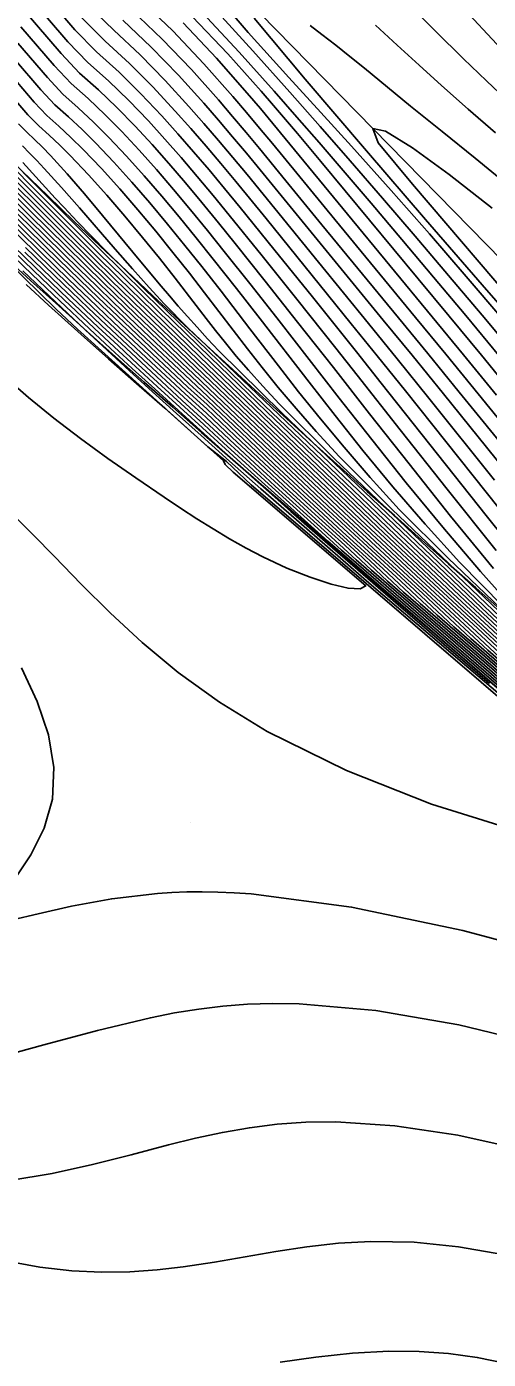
# Model space of a CAD drawing. Extents: x 2356077 to 2359823, y 225951 to 227822.
# Drawn here: x 2357871.9 to 2357904.6, y 226154.6 to 226249.1 of the extents above; entities that cross this region are included whole.
import ezdxf

# ---------------------------------------------------------------- set-up
doc = ezdxf.new("R2010")
doc.units = 0
for name, color, linetype in [('DTM Contours Major', 7, 'Continuous'), ('DTM Contours Minor', 7, 'Continuous'), ('Exist DTM Breakline', 7, 'Continuous'), ('Exist DTM Breakline Underwater', 7, 'Continuous'), ('Exist DTM Drainline', 7, 'Continuous'), ('PH Exist DTM Point', 7, 'Continuous')]:
    doc.layers.add(name, color=color, linetype=linetype)

msp = doc.modelspace()

# ---------------------------------------------------------------- linework, layer by layer
at = {"layer": 'DTM Contours Major'}
for points in [[(2357876.319, 226250.615), (2357878.102, 226248.877), (2357879.97, 226247.146), (2357881.75, 226245.326), (2357883.43, 226243.487), (2357884.496, 226242.274), (2357885.527, 226241.071), (2357886.538, 226239.866), (2357887.545, 226238.649), (2357892.617, 226232.434), (2357896.148, 226228.091), (2357898.179, 226225.579), (2357900.427, 226222.79), (2357905.079, 226216.986)], [(2357871.532, 226249.129), (2357873.883, 226246.38), (2357875.075, 226245.096), (2357876.293, 226244.033), (2357877.493, 226242.894), (2357878.677, 226241.692), (2357879.908, 226240.373), (2357881.128, 226239.006), (2357882.338, 226237.599), (2357883.542, 226236.157), (2357884.74, 226234.689), (2357885.935, 226233.202), (2357887.839, 226230.804), (2357889.82, 226228.283), (2357891.954, 226225.543), (2357894.083, 226222.802), (2357896.382, 226219.864), (2357898.83, 226216.793), (2357901.406, 226213.651), (2357904.086, 226210.5), (2357906.851, 226207.403)], [(2357883.667, 226249.855), (2357886.196, 226247.209), (2357888.545, 226244.574), (2357889.426, 226243.554), (2357890.28, 226242.553), (2357891.116, 226241.562), (2357892.763, 226239.587), (2357899.678, 226231.253), (2357901.869, 226228.602), (2357904.147, 226225.835), (2357906.519, 226222.941)], [(2357871.366, 226242.241), (2357871.936, 226241.663), (2357872.494, 226241.135), (2357873.051, 226240.584), (2357873.611, 226240.005), (2357874.803, 226238.702), (2357876.036, 226237.277), (2357877.314, 226235.75), (2357880.021, 226232.464), (2357881.46, 226230.744), (2357882.058, 226230.042), (2357882.676, 226229.327), (2357883.325, 226228.589), (2357884.014, 226227.821), (2357884.754, 226227.012), (2357885.555, 226226.154), (2357890.038, 226221.718), (2357910.684, 226201.993)], [(2357904.907, 226236.259), (2357901.871, 226238.651), (2357899.256, 226240.55), (2357897.354, 226241.72), (2357896.456, 226241.923), (2357896.824, 226240.903), (2357899.262, 226237.962), (2357907.465, 226228.372)], [(2357870.737, 226239.003), (2357873.736, 226235.995), (2357875.271, 226234.467), (2357876.839, 226232.914), (2357878.448, 226231.33), (2357880.879, 226228.955), (2357884.21, 226225.729), (2357888.613, 226221.485), (2357896.797, 226213.67), (2357901.277, 226209.449), (2357910.519, 226200.862)], [(2357869.151, 226238.717), (2357872.16, 226235.733), (2357874.611, 226233.317), (2357877.119, 226230.868), (2357879.398, 226228.668), (2357882.576, 226225.634), (2357883.73, 226224.535), (2357884.874, 226223.462), (2357890.595, 226217.999), (2357893.819, 226214.954), (2357897.277, 226211.72), (2357900.945, 226208.337), (2357904.598, 226204.924), (2357909.393, 226200.749)], [(2357869.738, 226236.27), (2357872.936, 226233.145), (2357874.907, 226231.234), (2357876.903, 226229.32), (2357878.096, 226228.187), (2357880.582, 226225.847), (2357883.253, 226223.345), (2357884.692, 226222.034), (2357886.685, 226220.137), (2357888.789, 226218.152), (2357891.086, 226216.014), (2357893.573, 226213.721), (2357896.275, 226211.259), (2357898.628, 226209.038), (2357904.346, 226204.087), (2357909.865, 226199.284)], [(2357905.625, 226201.971), (2357899.307, 226207.427), (2357893.275, 226212.652), (2357891.608, 226214.145), (2357890.167, 226215.452), (2357888.579, 226216.878), (2357887.104, 226218.211), (2357884.392, 226220.679), (2357881.168, 226223.63), (2357879.635, 226225.04), (2357878.15, 226226.415), (2357876.707, 226227.759), (2357874.582, 226229.76), (2357872.434, 226231.811), (2357869.441, 226234.7)], [(2357870.749, 226167.321), (2357873.733, 226167.811), (2357876.587, 226168.442), (2357879.329, 226169.143), (2357881.977, 226169.838), (2357883.894, 226170.308), (2357885.799, 226170.721), (2357887.718, 226171.059), (2357889.68, 226171.309), (2357891.714, 226171.454), (2357893.847, 226171.479), (2357898.022, 226171.193), (2357902.468, 226170.522), (2357907.035, 226169.525)]]:
    msp.add_lwpolyline(points, dxfattribs=at)
at = {"layer": 'DTM Contours Minor'}
for points in [[(2357880.019, 226257.62), (2357887.622, 226248.735), (2357890.509, 226245.54), (2357892.775, 226243.062), (2357894.948, 226240.667), (2357897.762, 226237.521), (2357900.47, 226234.443), (2357903.081, 226231.428), (2357905.605, 226228.472)], [(2357877.763, 226253.176), (2357882.294, 226248.845), (2357884.496, 226246.508), (2357886.541, 226244.185), (2357887.506, 226243.053), (2357888.437, 226241.943), (2357889.345, 226240.847), (2357893.756, 226235.463), (2357899.472, 226228.523), (2357901.625, 226225.903), (2357903.925, 226223.091), (2357907.541, 226218.647)], [(2357905.921, 226247.174), (2357904.584, 226248.596), (2357899.749, 226253.84)], [(2357871.98, 226251.436), (2357874.86, 226248.071), (2357876.271, 226246.606), (2357877.742, 226245.295), (2357879.17, 226243.899), (2357880.556, 226242.449), (2357881.73, 226241.161), (2357882.88, 226239.853), (2357884.016, 226238.521), (2357885.147, 226237.161), (2357886.285, 226235.772), (2357888.606, 226232.898), (2357891.08, 226229.811), (2357893.836, 226226.341), (2357895.358, 226224.414), (2357898.403, 226220.543), (2357901.718, 226216.342), (2357905.188, 226211.995)], [(2357871.756, 226250.282), (2357874.371, 226247.227), (2357875.669, 226245.851), (2357877.012, 226244.667), (2357878.326, 226243.403), (2357879.612, 226242.078), (2357880.816, 226240.773), (2357882.002, 226239.435), (2357883.177, 226238.063), (2357884.346, 226236.661), (2357885.516, 226235.23), (2357886.694, 226233.77), (2357888.841, 226231.085), (2357891.131, 226228.193), (2357893.661, 226224.971), (2357896.233, 226221.68), (2357899.022, 226218.13), (2357901.967, 226214.436), (2357905.005, 226210.714)], [(2357873.796, 226250.73), (2357875.349, 226248.916), (2357876.879, 226247.362), (2357878.479, 226245.917), (2357880.023, 226244.385), (2357881.507, 226242.808), (2357882.648, 226241.54), (2357883.76, 226240.264), (2357884.856, 226238.973), (2357885.947, 226237.659), (2357887.048, 226236.315), (2357889.439, 226233.366), (2357892.176, 226229.972), (2357895.301, 226226.067), (2357897.056, 226223.86), (2357904.491, 226214.481), (2357908.515, 226209.447)], [(2357879.366, 226250.329), (2357881.543, 226248.261), (2357883.601, 226246.098), (2357885.521, 226243.938), (2357886.524, 226242.77), (2357887.491, 226241.623), (2357888.434, 226240.488), (2357890.302, 226238.21), (2357892.855, 226235.092), (2357898.276, 226228.497), (2357900.347, 226225.969), (2357902.582, 226223.23), (2357906.49, 226218.415)], [(2357884.381, 226250.11), (2357886.983, 226247.324), (2357889.463, 226244.565), (2357891.083, 226242.722), (2357892.652, 226240.912), (2357894.212, 226239.095), (2357896.332, 226236.611), (2357898.51, 226234.041), (2357900.745, 226231.385), (2357903.037, 226228.645), (2357905.382, 226225.82)], [(2357885.272, 226250.385), (2357887.965, 226247.42), (2357890.573, 226244.503), (2357892.738, 226242.051), (2357894.86, 226239.62), (2357897.14, 226236.984), (2357899.464, 226234.275), (2357901.822, 226231.501), (2357904.206, 226228.673), (2357906.606, 226225.802)], [(2357907.738, 226242.223), (2357904.509, 226245.291), (2357902.892, 226246.852), (2357900.908, 226248.821), (2357898.938, 226250.8)], [(2357875.835, 226249.764), (2357877.489, 226248.12), (2357879.221, 226246.535), (2357880.882, 226244.862), (2357882.464, 226243.155), (2357883.569, 226241.913), (2357884.641, 226240.672), (2357885.695, 226239.423), (2357886.745, 226238.156), (2357888.89, 226235.528), (2357893.255, 226230.152), (2357894.933, 226228.074), (2357896.761, 226225.801), (2357898.763, 226223.302), (2357907.353, 226212.528)], [(2357878.743, 226249.595), (2357880.764, 226247.695), (2357882.683, 226245.704), (2357884.482, 226243.704), (2357885.52, 226242.508), (2357886.521, 226241.33), (2357887.5, 226240.158), (2357888.471, 226238.981), (2357893.584, 226232.739), (2357897.196, 226228.334), (2357899.236, 226225.836), (2357901.463, 226223.099), (2357905.797, 226217.743)], [(2357883.021, 226249.418), (2357885.38, 226246.906), (2357887.565, 226244.412), (2357888.488, 226243.326), (2357889.38, 226242.26), (2357890.252, 226241.209), (2357894.657, 226235.839), (2357900.665, 226228.557), (2357902.884, 226225.859), (2357905.228, 226223)], [(2357888.052, 226249.75), (2357891.656, 226245.406), (2357896.015, 226240.337), (2357900.19, 226235.457), (2357904.505, 226230.469), (2357909.108, 226225.239)], [(2357906.078, 226237.872), (2357903.698, 226239.814), (2357901.36, 226241.697), (2357899.133, 226243.497), (2357895.858, 226246.188), (2357894.834, 226247.021), (2357893.833, 226247.823), (2357892.845, 226248.592), (2357892.008, 226249.223)], [(2357905.145, 226241.615), (2357903.217, 226243.295), (2357901.332, 226244.961), (2357899.744, 226246.4), (2357898.189, 226247.827), (2357896.64, 226249.234)], [(2357871.307, 226247.975), (2357873.401, 226245.528), (2357874.492, 226244.342), (2357875.587, 226243.391), (2357876.672, 226242.371), (2357877.753, 226241.288), (2357879.008, 226239.958), (2357880.258, 226238.565), (2357881.502, 226237.124), (2357882.734, 226235.648), (2357883.953, 226234.152), (2357885.154, 226232.649), (2357886.802, 226230.56), (2357888.471, 226228.416), (2357891.939, 226223.926), (2357893.782, 226221.566), (2357895.76, 226219.086), (2357897.883, 226216.51), (2357900.158, 226213.858), (2357902.592, 226211.153), (2357905.702, 226208.028)], [(2357871.081, 226246.823), (2357872.928, 226244.665), (2357873.92, 226243.588), (2357874.895, 226242.741), (2357875.867, 226241.833), (2357876.841, 226240.866), (2357878.115, 226239.525), (2357879.393, 226238.109), (2357880.663, 226236.638), (2357881.918, 226235.135), (2357883.146, 226233.623), (2357884.338, 226232.124), (2357885.711, 226230.369), (2357887.754, 226227.718), (2357889.783, 226225.076), (2357891.203, 226223.254), (2357892.742, 226221.334), (2357894.425, 226219.307), (2357896.28, 226217.165), (2357898.333, 226214.903), (2357901.79, 226211.447), (2357916.526, 226197.369)], [(2357870.855, 226245.67), (2357872.469, 226243.785), (2357873.359, 226242.837), (2357874.216, 226242.084), (2357875.073, 226241.282), (2357875.938, 226240.427), (2357877.226, 226239.077), (2357878.523, 226237.64), (2357879.812, 226236.148), (2357881.075, 226234.632), (2357882.297, 226233.123), (2357883.458, 226231.654), (2357884.537, 226230.264), (2357887.59, 226226.28), (2357888.626, 226224.957), (2357889.758, 226223.556), (2357891.021, 226222.054), (2357892.448, 226220.428), (2357894.073, 226218.653), (2357897.812, 226214.928), (2357914.452, 226199.031)], [(2357870.629, 226244.519), (2357872.028, 226242.884), (2357872.8, 226242.099), (2357873.536, 226241.436), (2357874.275, 226240.736), (2357875.021, 226239.994), (2357876.31, 226238.638), (2357877.611, 226237.19), (2357878.899, 226235.693), (2357880.151, 226234.186), (2357881.341, 226232.712), (2357882.445, 226231.31), (2357883.94, 226229.372), (2357884.655, 226228.443), (2357885.317, 226227.594), (2357886.017, 226226.716), (2357886.787, 226225.783), (2357887.656, 226224.771), (2357888.655, 226223.653), (2357889.814, 226222.403), (2357893.715, 226218.523), (2357912.158, 226200.904)], [(2357869.289, 226240.844), (2357872.15, 226237.952), (2357873.761, 226236.334), (2357875.392, 226234.707), (2357877.055, 226233.055), (2357878.766, 226231.368), (2357881.25, 226228.936), (2357884.301, 226225.974), (2357888.81, 226221.618), (2357897.437, 226213.373), (2357902.123, 226208.952), (2357906.889, 226204.515)], [(2357871.627, 226240.692), (2357872.137, 226240.174), (2357872.649, 226239.64), (2357873.167, 226239.089), (2357874.407, 226237.726), (2357875.674, 226236.29), (2357878.211, 226233.362), (2357879.439, 226231.955), (2357880.612, 226230.642), (2357881.147, 226230.06), (2357881.679, 226229.494), (2357882.221, 226228.929), (2357882.786, 226228.351), (2357883.375, 226227.76), (2357884.271, 226226.903), (2357884.662, 226226.534), (2357904.147, 226207.919), (2357909.472, 226202.941)], [(2357869.912, 226240.609), (2357872.047, 226238.439), (2357873.581, 226236.893), (2357875.222, 226235.248), (2357876.972, 226233.506), (2357878.83, 226231.667), (2357881.448, 226229.095), (2357884.964, 226225.669), (2357888.923, 226221.836), (2357893.332, 226217.613), (2357898.092, 226213.066), (2357902.998, 226208.425), (2357907.939, 226203.82)], [(2357869.271, 226238.972), (2357872.193, 226236.067), (2357874.745, 226233.546), (2357876.047, 226232.268), (2357877.368, 226230.979), (2357879.669, 226228.752), (2357882.719, 226225.831), (2357883.827, 226224.773), (2357884.948, 226223.71), (2357890.971, 226217.955), (2357894.392, 226214.717), (2357898.052, 226211.289), (2357901.909, 226207.724), (2357905.79, 226204.104)], [(2357869.387, 226239.233), (2357872.221, 226236.407), (2357874.878, 226233.776), (2357876.238, 226232.437), (2357877.622, 226231.084), (2357879.948, 226228.827), (2357883.923, 226225.01), (2357891.356, 226217.907), (2357894.976, 226214.472), (2357898.838, 226210.848), (2357902.884, 226207.103), (2357906.979, 226203.288)], [(2357870.192, 226238.802), (2357873.613, 226235.389), (2357876.433, 226232.603), (2357877.884, 226231.18), (2357880.239, 226228.89), (2357884.02, 226225.248), (2357888.205, 226221.236), (2357891.745, 226217.854), (2357895.57, 226214.216), (2357899.637, 226210.394), (2357903.868, 226206.472), (2357908.164, 226202.475)], [(2357870.214, 226239.155), (2357872.247, 226237.117), (2357875.142, 226234.235), (2357876.632, 226232.762), (2357878.157, 226231.264), (2357880.547, 226228.935), (2357884.116, 226225.488), (2357888.408, 226221.361), (2357892.139, 226217.797), (2357896.177, 226213.949), (2357900.45, 226209.928), (2357909.344, 226201.666)], [(2357871.661, 226239.509), (2357873.953, 226236.984), (2357874.581, 226236.306), (2357875.506, 226235.331), (2357876.523, 226234.284), (2357877.64, 226233.154), (2357878.868, 226231.93), (2357880.215, 226230.601), (2357882.658, 226228.215), (2357884.772, 226226.163), (2357888.793, 226222.276), (2357893.411, 226217.857), (2357898.405, 226213.086), (2357903.575, 226208.194), (2357908.772, 226203.342)], [(2357868.773, 226237.965), (2357872.038, 226234.753), (2357874.202, 226232.635), (2357876.387, 226230.517), (2357877.497, 226229.45), (2357879.756, 226227.302), (2357883.444, 226223.82), (2357884.738, 226222.635), (2357887.058, 226220.418), (2357889.499, 226218.101), (2357892.153, 226215.613), (2357895.021, 226212.951), (2357898.112, 226210.119), (2357901.009, 226207.397), (2357906.374, 226202.743)], [(2357887.829, 226216.645), (2357886.1, 226218.297), (2357884.777, 226219.353), (2357875.534, 226227.693), (2357874.035, 226229.1), (2357865.826, 226237.112)], [(2357868.644, 226237.718), (2357871.993, 226234.43), (2357874.063, 226232.411), (2357876.144, 226230.398), (2357877.201, 226229.385), (2357879.538, 226227.168), (2357883.349, 226223.582), (2357884.713, 226222.34), (2357886.872, 226220.277), (2357889.142, 226218.128), (2357891.615, 226215.817), (2357894.292, 226213.341), (2357897.188, 226210.694), (2357899.809, 226208.223), (2357905.361, 226203.414)], [(2357869.675, 226235.96), (2357872.841, 226232.874), (2357874.711, 226231.065), (2357876.602, 226229.257), (2357877.834, 226228.089), (2357880.403, 226225.678), (2357883.156, 226223.108), (2357884.663, 226221.735), (2357886.496, 226219.998), (2357888.441, 226218.173), (2357890.564, 226216.204), (2357892.866, 226214.09), (2357895.374, 226211.814), (2357897.487, 226209.821), (2357903.33, 226204.762), (2357909.011, 226199.825)], [(2357870.954, 226236.556), (2357873.295, 226234.248), (2357875.668, 226231.924), (2357876.873, 226230.753), (2357878.094, 226229.575), (2357880.196, 226227.564), (2357883.635, 226224.297), (2357884.816, 226223.198), (2357890.225, 226218.037), (2357893.255, 226215.181), (2357896.514, 226212.141), (2357899.99, 226208.94), (2357903.403, 226205.746), (2357908.391, 226201.41)], [(2357870.955, 226236.186), (2357874.34, 226232.861), (2357876.63, 226230.636), (2357877.795, 226229.514), (2357879.975, 226227.434), (2357883.539, 226224.059), (2357884.771, 226222.922), (2357887.244, 226220.559), (2357889.86, 226218.071), (2357892.7, 226215.401), (2357895.762, 226212.551), (2357899.046, 226209.534), (2357902.207, 226206.571), (2357907.384, 226202.074)], [(2357906.452, 226201.45), (2357900.298, 226206.773), (2357894.242, 226212.019), (2357892.562, 226213.553), (2357889.057, 226216.725), (2357887.425, 226218.211), (2357885.908, 226219.603), (2357884.487, 226220.917), (2357882.855, 226222.408), (2357879.842, 226225.188), (2357878.405, 226226.522), (2357877.009, 226227.825), (2357874.868, 226229.845), (2357872.541, 226232.073), (2357869.494, 226235.021)], [(2357907.3, 226200.912), (2357895.282, 226211.322), (2357893.515, 226212.961), (2357889.549, 226216.56), (2357887.757, 226218.203), (2357886.109, 226219.73), (2357884.565, 226221.172), (2357882.958, 226222.639), (2357880.036, 226225.346), (2357878.645, 226226.641), (2357877.294, 226227.905), (2357875.979, 226229.145), (2357874.306, 226230.739), (2357871.803, 226233.151)], [(2357871.851, 226233.47), (2357874.512, 226230.899), (2357876.295, 226229.198), (2357877.568, 226227.995), (2357880.222, 226225.51), (2357883.058, 226222.872), (2357884.622, 226221.446), (2357886.305, 226219.862), (2357888.096, 226218.19), (2357890.052, 226216.386), (2357892.171, 226214.449), (2357894.466, 226212.371), (2357896.368, 226210.585), (2357902.315, 226205.436), (2357908.154, 226200.369)], [(2357904.721, 226202.567), (2357898.262, 226208.131), (2357892.341, 226213.259), (2357890.637, 226214.754), (2357889.512, 226215.777), (2357888.106, 226217.028), (2357885.553, 226219.32), (2357882.655, 226221.945), (2357881.008, 226223.445), (2357879.419, 226224.901), (2357877.88, 226226.32), (2357876.385, 226227.71), (2357874.277, 226229.692), (2357872.325, 226231.551), (2357870.993, 226232.829)], [(2357933.376, 226177.75), (2357933.326, 226177.797), (2357933.679, 226177.595), (2357918.348, 226190.746), (2357910.225, 226197.716), (2357902.781, 226204.054), (2357896.371, 226209.541), (2357891.04, 226214.156), (2357888.52, 226216.368), (2357886.307, 226218.333), (2357884.288, 226220.142), (2357882.544, 226221.715), (2357880.859, 226223.244), (2357879.224, 226224.737), (2357877.634, 226226.201), (2357876.082, 226227.643), (2357873.981, 226229.615), (2357871.657, 226231.827)], [(2357886.561, 226217.538), (2357885.994, 226218.08), (2357885.869, 226218.352), (2357881.726, 226222.092), (2357879.72, 226223.836), (2357877.737, 226225.574), (2357875.788, 226227.309), (2357873.482, 226229.399), (2357871.908, 226230.85)], [(2357870.386, 226224.315), (2357872.063, 226222.842), (2357873.857, 226221.383), (2357875.74, 226219.942), (2357877.688, 226218.525), (2357879.674, 226217.133), (2357881.675, 226215.772), (2357882.83, 226215.001), (2357883.984, 226214.247), (2357885.141, 226213.518), (2357886.303, 226212.82), (2357887.475, 226212.16), (2357888.659, 226211.543), (2357890.371, 226210.749), (2357892.016, 226210.092), (2357893.495, 226209.604), (2357894.71, 226209.317), (2357895.562, 226209.265), (2357895.95, 226209.48), (2357886.561, 226217.538)], [(2357870.916, 226214.586), (2357872.383, 226213.11), (2357873.917, 226211.554), (2357875.801, 226209.615), (2357877.842, 226207.573), (2357880.109, 226205.469), (2357882.673, 226203.34), (2357885.604, 226201.226), (2357888.974, 226199.165), (2357894.586, 226196.388), (2357900.622, 226193.993), (2357906.453, 226192.174), (2357911.451, 226191.123), (2357914.989, 226191.032), (2357916.439, 226192.094), (2357887.829, 226216.645)], [(2357871.571, 226203.666), (2357872.687, 226201.295), (2357873.48, 226198.922), (2357873.869, 226196.593), (2357873.768, 226194.353), (2357873.165, 226192.293), (2357872.224, 226190.416), (2357871.153, 226188.774)], [(2357870.928, 226185.805), (2357872.75, 226186.234), (2357875.121, 226186.776), (2357877.963, 226187.3), (2357881.199, 226187.676), (2357882.221, 226187.74), (2357883.273, 226187.779), (2357884.357, 226187.791), (2357885.476, 226187.774), (2357886.633, 226187.727), (2357887.83, 226187.65), (2357894.953, 226186.705), (2357902.826, 226185.034), (2357910.961, 226182.86), (2357918.867, 226180.408), (2357926.056, 226177.9), (2357932.04, 226175.562), (2357933.951, 226174.744), (2357935.578, 226174.022), (2357936.899, 226173.431), (2357937.891, 226173.006), (2357938.53, 226172.782), (2357938.793, 226172.796), (2357933.376, 226177.75)], [(2357869.339, 226175.894), (2357873.149, 226176.932), (2357876.961, 226177.961), (2357880.7, 226178.856), (2357882.415, 226179.196), (2357884.119, 226179.472), (2357885.832, 226179.681), (2357887.575, 226179.817), (2357889.368, 226179.875), (2357891.233, 226179.85), (2357896.673, 226179.363), (2357902.54, 226178.344), (2357908.589, 226176.9)], [(2357870.438, 226161.621), (2357872.864, 226161.176), (2357875.123, 226160.913), (2357877.242, 226160.808), (2357879.248, 226160.835), (2357881.167, 226160.97), (2357883.028, 226161.187), (2357885.233, 226161.524), (2357889.59, 226162.279), (2357891.785, 226162.616), (2357894.019, 226162.869), (2357896.316, 226162.998), (2357899.376, 226162.933), (2357902.515, 226162.613), (2357905.676, 226162.059), (2357908.8, 226161.289), (2357911.827, 226160.323), (2357914.699, 226159.181), (2357916.27, 226158.447), (2357917.782, 226157.655), (2357919.248, 226156.803), (2357920.682, 226155.884), (2357922.095, 226154.894), (2357923.5, 226153.829)], [(2357905.802, 226154.363), (2357903.849, 226154.776), (2357901.825, 226155.054), (2357899.734, 226155.199), (2357897.58, 226155.212), (2357895.009, 226155.071), (2357892.426, 226154.799), (2357889.901, 226154.441)]]:
    msp.add_lwpolyline(points, dxfattribs=at)
at = {"layer": 'Exist DTM Breakline'}
for points in [[(2357739.379, 226441.004), (2357819.613, 226359.102), (2357890.87, 226277.588), (2357993.999, 226180.096), (2358102.764, 226183.23), (2358191.473, 226205.9), (2358275.273, 226131.78), (2358421.38, 226152.319), (2358505.025, 226137.402), (2358547.118, 226053.573)], [(2357719.555, 226395.117), (2357791.559, 226318.918), (2357850.785, 226251.619), (2357976.144, 226133.407), (2357988.46, 226117.463)]]:
    msp.add_spline(points, degree=3, dxfattribs=at)
at = {"layer": 'Exist DTM Breakline Underwater'}
for points in [[(2357739.428, 226434.309), (2357811.723, 226357.465), (2357885.724, 226276.345), (2357991.789, 226172.502), (2358103.028, 226173.66), (2358191.056, 226197.408), (2358272.648, 226122.63), (2358421.22, 226141.688), (2358498.765, 226117.394), (2358527.12, 226046.782)], [(2357722.365, 226399.093), (2357796.501, 226325.142), (2357855.427, 226255.408), (2357974.836, 226142.381), (2357994.862, 226118.943)]]:
    msp.add_spline(points, degree=3, dxfattribs=at)
at = {"layer": 'Exist DTM Drainline'}
msp.add_line((2357874.586, 226264.309), (2357980.851, 226155.539), dxfattribs=at)
at = {"layer": 'PH Exist DTM Point'}
msp.add_line((2357883.575, 226192.691), (2357883.575, 226192.691), dxfattribs=at)

doc.saveas('drawing.dxf')
